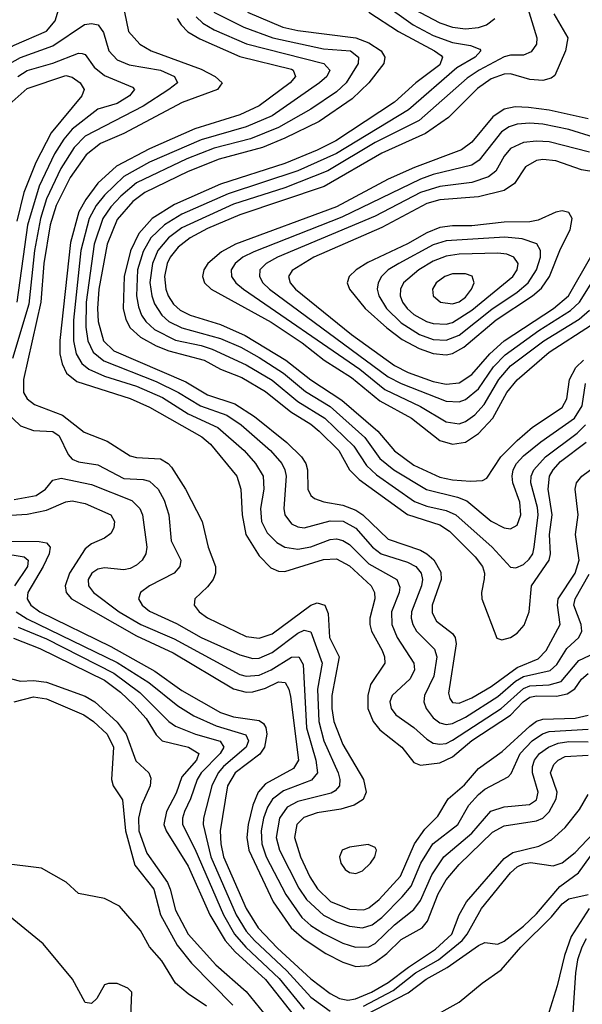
# Model space of a CAD drawing. Header units: inches. Extents: x 501365 to 657855, y 482276 to 547543.
# Tile 888 of 957: x 623807 to 625552, y 511712 to 514766. Entities that reach past the tile are written whole.
import ezdxf

# ---------------------------------------------------------------- set-up
doc = ezdxf.new("R2010")
doc.units = ezdxf.units.IN
doc.header["$MEASUREMENT"] = 0
doc.layers.add('A6521', color=7, linetype='Continuous')

msp = doc.modelspace()

# ---------------------------------------------------------------- linework, layer by layer
at = {"layer": 'A6521', "color": 5}
for points, elevation in [([(625356.6, 514890), (625411.1, 514710), (625410.1, 514689.9), (625394, 514666), (625370, 514656.4), (625330, 514656.3), (625310, 514651.3), (625232.1, 514610), (625195.5, 514584.5), (625046.3, 514453.7), (624910, 514384.9), (624763.1, 514296.9), (624630, 514244.7), (624470, 514193.9), (624310, 514120.2), (624269.2, 514090), (624235.4, 514050), (624218.8, 514010), (624211, 513951), (624216.6, 513910), (624225.1, 513885.1), (624247.7, 513850), (624270.2, 513830.2), (624310, 513810.8), (624430, 513777.3), (624492.8, 513750), (624550, 513718.2), (624625.3, 513670), (624693.5, 513613.5), (624770, 513566.9), (624877.7, 513470), (624924.7, 513404.7), (624967.3, 513370), (625068.6, 513308.6), (625165.4, 513285.4), (625194, 513274), (625270, 513211), (625310, 513190.1), (625330, 513187), (625350, 513198.7), (625362, 513230), (625358.6, 513270), (625337.1, 513330), (625334.9, 513350), (625337.9, 513370), (625348.3, 513390), (625370, 513413.3), (625423.6, 513456.4), (625528.6, 513530), (625551.5, 513568.5), (625562, 513638)], 3860), ([(622970, 514773.5), (623110, 514714.2), (623137.3, 514670), (623234.9, 514594.9), (623254.2, 514574.2), (623275.6, 514510), (623303.6, 514470), (623356, 514436), (623430, 514410.3), (623470, 514411.9), (623494.7, 514425.3), (623530, 514460.1), (623577.2, 514530), (623596.2, 514543.8), (623656.4, 514570), (623687.2, 514590), (623731.3, 514648.7), (623750, 514664.5), (623790, 514687.4), (623890, 514730.7), (623917.4, 514762.6), (623936.2, 514823.8)], 3680), ([(624930, 514819.4), (625028.1, 514750), (625090, 514717.3), (625150, 514695.9), (625205.7, 514685.7), (625234.6, 514674.6), (625237.6, 514670), (625220.1, 514650), (625163, 514617), (625013.4, 514486.6), (624790, 514351.5), (624670, 514297.5), (624453.5, 514226.5), (624310, 514162.7), (624256.7, 514130), (624213.9, 514090), (624190, 514047.3), (624173, 513990), (624169.6, 513910), (624175.3, 513875.3), (624185.1, 513850), (624198.4, 513830), (624225.3, 513805.3), (624290, 513772.4), (624370, 513755.9), (624404.1, 513744.1), (624510, 513695.5), (624590, 513647.9), (624670, 513582.2), (624753.6, 513530), (624843.8, 513443.8), (624883.1, 513383.1), (624914.4, 513354.4), (625032.3, 513272.3), (625070, 513257.5), (625130, 513243.9), (625160.3, 513230), (625272.6, 513130), (625330, 513067.8), (625345.9, 513065.9), (625370, 513076.3), (625387.5, 513092.5), (625398.4, 513110), (625402.7, 513130), (625415.1, 513230), (625413.3, 513253.3), (625392.9, 513330), (625393.8, 513350), (625402, 513370), (625437.8, 513410), (625535.9, 513484.1), (625562.5, 513510)], 3840), ([(624132.2, 514790), (624144.3, 514730), (624179.5, 514690), (624214.5, 514670), (624370, 514613), (624413.6, 514590), (624435, 514570), (624420.9, 514550), (624311, 514509), (624130, 514413.4), (624057.8, 514382.2), (624013.1, 514346.9), (623963.6, 514276.4), (623920.8, 514190), (623902.1, 514130), (623882.4, 514010), (623873, 513890), (623819.2, 513650), (623818.9, 513610), (623830.8, 513590), (623853, 513573), (623940.1, 513540.1), (624006.8, 513486.8), (624078.6, 513458.6), (624150, 513413.5), (624170, 513408.3), (624243.9, 513403.9), (624267.7, 513390), (624278, 513378), (624321.5, 513310), (624373.1, 513210), (624391.6, 513130), (624415, 513070), (624414.8, 513050), (624406.9, 513030), (624390, 513007), (624350.2, 512969.8), (624348.7, 512950), (624363.7, 512930), (624390, 512910.7), (624510, 512853.3), (624550, 512847.8), (624590, 512861.2), (624710, 512950.8), (624730, 512957.9), (624753.5, 512950), (624764.1, 512924.1), (624767.8, 512850), (624798.6, 512790), (624775.5, 512670), (624775.5, 512630), (624781.7, 512590), (624810, 512517.8), (624873.7, 512410), (624881.7, 512370), (624872.3, 512347.7), (624844.3, 512330), (624802.9, 512317.1), (624730, 512306.3), (624688.2, 512291.8), (624666.9, 512270), (624659.4, 512230), (624677.9, 512170), (624707.3, 512107.3), (624730.5, 512070.5), (624771.6, 512031.6), (624830, 512007.3), (624874.2, 512005.8), (624890, 512011.2), (624922.2, 512037.8), (624988, 512110), (625032.2, 512210), (625064.2, 512255.7), (625104.4, 512295.6), (625136.3, 512350), (625186.4, 512393.6), (625230, 512444), (625304, 512496), (625390, 512575.4), (625410, 512590.5), (625430, 512597.1), (625530, 512599.6), (625570, 512608.9)], 3680), ([(624409.1, 514789), (624502.9, 514742.9), (624592.4, 514710), (624750, 514676.3), (624833.6, 514670), (624858.6, 514650), (624857.3, 514630), (624820.1, 514570), (624790, 514542.3), (624710, 514488.3), (624610, 514431.3), (624523.2, 514396.8), (624410, 514368.2), (624325.7, 514334.3), (624170, 514260.7), (624120.7, 514219.3), (624090, 514186.2), (624065.3, 514150), (624038, 514070), (624013.2, 513890), (624012.3, 513812.3), (624018.9, 513770), (624035.3, 513735.3), (624067.7, 513707.7), (624230, 513644.2), (624300.1, 513610), (624368.5, 513568.5), (624450, 513539.3), (624494, 513510), (624585.1, 513430), (624620.3, 513390), (624630.1, 513370), (624633.6, 513350), (624626.7, 513250), (624630.1, 513230), (624650, 513202.9), (624670, 513193), (624690, 513190.5), (624770, 513211.5), (624810.6, 513210.6), (624850, 513188.7), (624901.9, 513130), (624928.3, 513110), (625010, 513084.1), (625036.3, 513070), (625052.4, 513050), (625056.4, 513030), (625053.7, 513010), (625022.3, 512930), (625021.2, 512910), (625026.4, 512890), (625038.3, 512870), (625094.2, 512814.2), (625100.6, 512790), (625091.7, 512730), (625063, 512670), (625061.1, 512650), (625067.5, 512630), (625090, 512600.8), (625110, 512585.4), (625130, 512580.4), (625150, 512583.6), (625190, 512602.6), (625290, 512666.8), (625345.2, 512714.8), (625370, 512729.1), (625452.5, 512747.6), (625473.2, 512766.8), (625504.2, 512815.8), (625541.3, 512850), (625550.6, 512870), (625548.3, 512890), (625526.4, 512950), (625530.2, 512970), (625573.1, 513046.9)], 3760), ([(624514, 514790), (624623.3, 514743.3), (624670, 514732.7), (624850, 514710), (624890, 514694.3), (624928.5, 514670), (624939.9, 514650), (624936.7, 514630), (624890.1, 514570), (624838.8, 514521.2), (624735.6, 514450), (624630, 514398.4), (624560.4, 514370), (624425.9, 514334.1), (624330, 514295.7), (624195.5, 514230), (624158, 514202), (624110, 514146.4), (624078.1, 514070), (624052.6, 513930), (624048.6, 513870), (624050.9, 513830), (624067.5, 513770), (624099.1, 513739.1), (624322.7, 513642.7), (624390, 513602.6), (624474.4, 513574.4), (624535.9, 513535.9), (624635.3, 513455.3), (624681.2, 513410), (624694.8, 513390), (624700.1, 513370), (624700.5, 513310), (624710.1, 513290.1), (624721.2, 513281.2), (624750.6, 513270.6), (624810, 513260.8), (624850, 513245), (624871.7, 513230), (624950, 513154.8), (625050, 513120.6), (625070, 513110), (625091.3, 513091.3), (625113, 513053), (625114.1, 513030), (625086.9, 512950), (625086.3, 512926.3), (625100.5, 512900.5), (625150, 512862.3), (625157.5, 512850), (625161.2, 512830), (625137.6, 512677.6), (625141, 512661), (625150, 512648.7), (625170, 512646), (625210, 512662.6), (625270, 512698), (625350, 512757.5), (625415.7, 512784.3), (625440.2, 512810), (625484, 512890), (625475.6, 512950), (625477, 512970), (625530, 513050), (625542.7, 513090), (625531.2, 513170), (625539.5, 513230), (625529.8, 513310), (625534.8, 513330), (625551.2, 513350), (625630, 513409.8)], 3780), ([(624889.7, 514789.7), (624982.2, 514730), (625094, 514670), (625114.7, 514654.7), (625118.4, 514650), (625110, 514626.4), (625035.8, 514570), (624969.9, 514510.1), (624787.5, 514390), (624730, 514361), (624630, 514320.2), (624430, 514256.4), (624287.5, 514192.5), (624218.5, 514150), (624176.7, 514103.4), (624150.6, 514049.4), (624131.7, 513970), (624128.1, 513870), (624136.4, 513836.4), (624150, 513810.5), (624181.8, 513781.8), (624230, 513754.9), (624270, 513739), (624379.1, 513710), (624430, 513682.4), (624496, 513656), (624570, 513613.3), (624647.7, 513550), (624710, 513512.1), (624735.6, 513490), (624796.6, 513430), (624830.4, 513370), (624860.2, 513340.2), (625010, 513231.1), (625110, 513199.1), (625140, 513180), (625220.3, 513100.3), (625242.3, 513070), (625248.7, 513050), (625248.4, 513031.6), (625239.3, 512990), (625240.4, 512970), (625287.6, 512847.6), (625302.7, 512842.7), (625330, 512850.5), (625350, 512863.9), (625371.8, 512888.2), (625387.6, 512930), (625394.3, 513010), (625449.4, 513090), (625453.8, 513110), (625450.4, 513170), (625458.4, 513230), (625446.3, 513310), (625450.4, 513350), (625461.5, 513370), (625484.6, 513395.4), (625564.4, 513455.6)], 3820), ([(625463.9, 514783.9), (625507.9, 514710), (625500.3, 514670), (625467.2, 514592.8), (625455.4, 514584.6), (625430, 514577.9), (625390, 514580.7), (625330, 514598.1), (625310, 514597.2), (625270, 514582.9), (625227.6, 514552.3), (625137.4, 514462.6), (625066.4, 514413.6), (624930, 514352), (624751.2, 514248.8), (624490, 514160.9), (624390, 514118.9), (624335.6, 514090), (624298.9, 514061.1), (624273.8, 514030), (624264.7, 514010), (624256.7, 513970), (624260.8, 513930), (624267.9, 513910), (624284.1, 513884.1), (624305.1, 513865.1), (624336.3, 513850), (624430, 513820.8), (624506.8, 513786.8), (624633.1, 513710), (624710, 513649.1), (624806.4, 513586.4), (624918.3, 513490), (624970, 513429.4), (625030, 513384.4), (625110, 513347.2), (625150, 513338.9), (625205.3, 513334.7), (625243, 513337), (625256.1, 513343.9), (625299.8, 513410), (625350, 513460.9), (625397.9, 513502.1), (625490, 513563.7), (625504.5, 513590), (625512.4, 513650), (625532.3, 513687.7), (625555.9, 513710)], 3880), ([(625030, 514798.4), (625110, 514756), (625150, 514743.2), (625190, 514737.7), (625230, 514741.9), (625254.7, 514750), (625281.1, 514770)], 3860), ([(623776.7, 514630), (623810, 514649.3), (623910, 514684.6), (624008.5, 514751.5), (624030, 514754.6), (624050.1, 514750), (624066.7, 514726.7), (624083.4, 514670), (624110, 514641.4), (624146.3, 514626.3), (624243.5, 514610), (624287.3, 514590), (624297.1, 514570), (624269.5, 514550), (624190, 514498.3), (624010, 514404.5), (623976, 514370), (623935.2, 514304.8), (623890.1, 514210.1), (623872, 514150), (623853.6, 514050), (623835.7, 513884.3), (623784.5, 513715.5)], 3660), ([(624295.3, 514770), (624307.7, 514750), (624328.8, 514728.8), (624366.4, 514706.4), (624490, 514651.7), (624650, 514612.9), (624655.9, 514610), (624662.9, 514590), (624646.2, 514570), (624550, 514498.8), (624490, 514471.1), (624350, 514427.6), (624210, 514365.5), (624107.6, 514312.4), (624050, 514258.7), (624011.9, 514208.1), (623990.4, 514170), (623964.4, 514075.6), (623931.2, 513771.2), (623932, 513730), (623938.5, 513698.5), (623952.4, 513670), (623984.2, 513644.2), (624150, 513590.8), (624210, 513564.8), (624372.5, 513472.5), (624399.2, 513450), (624480.3, 513350), (624492.7, 513310), (624497.1, 513230), (624509, 513169), (624550, 513103.1), (624586.5, 513066.5), (624610, 513056.1), (624630, 513054.9), (624750, 513092.2), (624790, 513094.1), (624830, 513072), (624897.6, 513010), (624908.2, 512990), (624908.4, 512970), (624893, 512910), (624892.9, 512890), (624898.8, 512870), (624931.1, 512810), (624938.4, 512790), (624939.4, 512770), (624895.8, 512704.2), (624887.1, 512670), (624887.1, 512630), (624903.6, 512590), (624924, 512564), (624993, 512510), (625030, 512462.5), (625050, 512453.7), (625110, 512461.4), (625150, 512479.5), (625209.7, 512530.3), (625330, 512609), (625369.2, 512650.8), (625390, 512664.5), (625410, 512669.3), (625472.1, 512667.9), (625505, 512675), (625528.7, 512691.3), (625550, 512720.8), (625570, 512738.4)], 3720), ([(624355, 514775), (624375.3, 514755.3), (624410, 514735.2), (624510.9, 514690.9), (624750.4, 514630.4), (624769.1, 514610), (624759.9, 514590), (624736.9, 514570), (624590, 514468.2), (624510, 514433.9), (624370, 514393.8), (624210, 514324.7), (624130, 514280.2), (624070, 514222.1), (624044.8, 514190), (624022.9, 514150), (623996.5, 514050), (623973.8, 513833.8), (623974.4, 513770), (623982.7, 513730), (624000.2, 513700.2), (624021.9, 513681.9), (624070, 513660.6), (624170, 513629.4), (624250, 513594.5), (624330, 513544), (624421.6, 513501.6), (624503, 513430), (624538.6, 513390), (624562.1, 513350), (624564.9, 513310), (624553.6, 513250), (624556.8, 513210), (624574.4, 513174.4), (624604.4, 513144.4), (624630.1, 513130.1), (624670, 513123.9), (624710, 513131.5), (624770, 513153.9), (624790, 513156.1), (624810, 513151.4), (624830, 513138.7), (624890, 513078.8), (624977.3, 513030), (624986.1, 513006.1), (624984.1, 512990), (624960.6, 512930), (624961.2, 512890), (624978.1, 512850), (625029.6, 512770), (625032, 512750), (625017.9, 512722.2), (624962.7, 512670), (624955.6, 512650), (624959.3, 512630), (624974, 512610), (625030, 512571.4), (625070, 512534.3), (625090, 512522.7), (625110, 512518.7), (625130, 512521.6), (625150, 512531.4), (625300.7, 512630), (625370, 512692.3), (625390, 512700.5), (625450, 512702.8), (625486.5, 512713.5), (625541.3, 512778.7), (625609.4, 512810.6)], 3740), ([(623800.9, 514590), (623830, 514609), (623910, 514631.1), (623990, 514662.5), (624000.9, 514660.9), (624010, 514658.4), (624038.5, 514618.5), (624070, 514592.6), (624157.4, 514557.4), (624163.5, 514550), (624148, 514530), (624110, 514506.6), (624050, 514488.8), (623970, 514426.9), (623944.2, 514395.8), (623915.5, 514350), (623867.3, 514250), (623831.6, 514128.4), (623798, 513890)], 3640), ([(623765.5, 514494.5), (623830, 514552.7), (623950, 514593), (623970, 514588.4), (623995.1, 514570), (624006.9, 514550), (623999.9, 514530), (623905.1, 514414.9), (623857.1, 514322.9), (623820.4, 514230), (623798.6, 514141.4)], 3620), ([(625570, 514458.4), (625450, 514485.2), (625385.9, 514494.1), (625344, 514496), (625310, 514488.7), (625275.1, 514464.9), (625210, 514386.8), (625177.6, 514362.4), (625032.2, 514307.8), (624950, 514271.3), (624790, 514185.8), (624476.3, 514070), (624433.3, 514046.7), (624390.9, 514010), (624378.1, 513990), (624374.2, 513970), (624380.3, 513950), (624401.5, 513930), (624587.7, 513827.7), (624683.6, 513763.6), (624752, 513710), (624836.7, 513656.7), (624924.2, 513584.2), (625022.4, 513530), (625110, 513461.5), (625150, 513449.8), (625190, 513456.2), (625230, 513482.3), (625274.4, 513530), (625318.4, 513610), (625350, 513649.7), (625450, 513734.6), (625580.3, 513819.8)], 3920), ([(625590, 514401.3), (625510, 514425.8), (625430, 514441.7), (625390, 514445.4), (625350, 514442.3), (625325.9, 514434.1), (625302, 514418), (625232, 514330), (625210, 514315.2), (625090, 514285.7), (625050, 514271.7), (624806.1, 514153.9), (624533.4, 514046.6), (624499.6, 514030), (624475.4, 514010), (624463.6, 513990), (624464, 513970), (624477.8, 513950), (624501.6, 513930), (624862, 513682), (624939.3, 513619.3), (625050, 513566.6), (625130, 513518.9), (625170, 513513.1), (625190, 513519.9), (625219.1, 513540.9), (625247.8, 513572.2), (625293.8, 513650), (625330, 513692.4), (625433.1, 513770), (625542.2, 513837.8), (625574.7, 513865.3)], 3940), ([(625575, 514355), (625450, 514387.5), (625410.1, 514389.9), (625370, 514385.4), (625330, 514366.2), (625310, 514342.6), (625283.7, 514296.3), (625261.4, 514278.6), (625210, 514261.5), (625110, 514248.5), (625050, 514230.2), (624910, 514157.2), (624606.8, 514030), (624571.6, 514010), (624552.4, 513990), (624550.5, 513970), (624561.1, 513950), (624581.8, 513930), (624950, 513658.6), (624990, 513637.4), (625130, 513583.1), (625170, 513580.6), (625190, 513587.7), (625230, 513621.7), (625276.9, 513690), (625312.9, 513727.1), (625417.5, 513802.5), (625515.4, 513864.6), (625543.4, 513890), (625644, 514050)], 3960), ([(625644.7, 514284.7), (625550, 514300.9), (625470, 514328.4), (625430, 514332.1), (625410, 514329.2), (625376.1, 514310), (625341.5, 514258.5), (625310, 514236.8), (625230, 514216.7), (625110, 514207.7), (625070, 514196.2), (624930, 514121.3), (624719.1, 514030), (624651.9, 513988.1), (624640.6, 513970), (624646.1, 513950), (624662.9, 513930), (624836.4, 513790), (624970, 513693.9), (625012.2, 513672.2), (625090, 513643.6), (625130, 513635.9), (625170, 513640.2), (625210, 513665.7), (625265.4, 513730), (625310, 513770), (625462.8, 513870), (625509.2, 513910), (625648, 514152)], 3980), ([(623764.3, 513550), (623810, 513506.1), (623850, 513491.8), (623910, 513489.3), (623930, 513475), (623958, 513418), (623970, 513403.6), (623990, 513394.7), (624050, 513385.7), (624130, 513343.1), (624190, 513340.1), (624210, 513334.4), (624236.6, 513310), (624255.5, 513275.5), (624270.1, 513230), (624276.5, 513150), (624307.1, 513090), (624303.5, 513070), (624286.2, 513050), (624209.3, 513010), (624181.4, 512990), (624175.5, 512970), (624186.8, 512950), (624210, 512931.6), (624293.7, 512893.7), (624370, 512850), (624490, 512796.7), (624530, 512784.9), (624550, 512786.1), (624590, 512803.3), (624670, 512863.2), (624690, 512872.4), (624710, 512867.3), (624745.8, 512770), (624730.9, 512690), (624734.8, 512590), (624751, 512530), (624794.9, 512430), (624800.4, 512410), (624799.2, 512390), (624785.7, 512374.3), (624772.9, 512367.1), (624670, 512341.2), (624636.4, 512323.6), (624612.6, 512290), (624602.4, 512230), (624613, 512190), (624673, 512073), (624697.3, 512037.3), (624749.3, 511989.3), (624790, 511968.4), (624830, 511954.8), (624870, 511949.1), (624900.9, 511959.1), (624930, 511981.8), (624994, 512046), (625021.1, 512078.9), (625051, 512150), (625088.4, 512210), (625165.9, 512270), (625200.5, 512330), (625230, 512362.7), (625250, 512380.1), (625322.5, 512417.5), (625331.8, 512428.2), (625359.9, 512490), (625396.5, 512530), (625428.4, 512551.6), (625450, 512559), (625570, 512565.6)], 3660), ([(623790, 513278.1), (623858.5, 513290), (623887.7, 513310), (623910, 513338), (623935.5, 513344.5), (624030, 513324.2), (624154.8, 513274.8), (624180.1, 513250), (624188, 513230), (624201.9, 513130), (624198.4, 513110), (624186.9, 513090), (624170, 513074.1), (624150, 513063.7), (624130, 513060.1), (624070, 513065.6), (624050, 513062.3), (624030.9, 513050), (624019.6, 513030), (624020.1, 513010), (624035.7, 512990), (624115.7, 512930), (624183, 512890), (624286.1, 512846.1), (624490, 512735.4), (624510, 512729.8), (624550, 512733.4), (624586.9, 512750), (624650, 512789.4), (624672.6, 512790), (624686.4, 512766.4), (624697.1, 512570), (624726, 512470), (624730.4, 512430), (624712.8, 512407.2), (624625.4, 512374.6), (624590.9, 512349.1), (624575.9, 512324.1), (624563.9, 512290), (624556, 512250), (624557.8, 512210), (624572.2, 512170), (624632.7, 512052.7), (624682.1, 511982.1), (624710, 511957.2), (624750, 511932.1), (624810, 511902.1), (624849.1, 511889.1), (624890, 511891), (624910, 511901.4), (624970, 511958.6), (625030, 512006.5), (625050, 512034.2), (625085.6, 512114.4), (625122.6, 512170), (625210, 512243.3), (625268.3, 512311.7), (625310, 512324.4), (625388.2, 512331.8), (625410, 512346.9), (625415.6, 512370), (625397.8, 512430), (625397.9, 512450), (625403.9, 512470), (625419.2, 512490), (625447.5, 512510), (625477.2, 512522.8), (625510, 512527.3), (625570, 512526)], 3640), ([(623730, 513226.7), (623830, 513232.3), (623890, 513244.5), (623950, 513270.4), (623970, 513274.2), (624010, 513266), (624089.4, 513230), (624101.2, 513210), (624099.6, 513190), (624090, 513172.8), (624070, 513158.1), (624030, 513140.6), (624010, 513125), (623962, 513050), (623948.1, 513010), (623951.1, 512990), (623967.7, 512970), (624170, 512855), (624283, 512803), (624470.8, 512690.8), (624510, 512680.7), (624530, 512682), (624570, 512693.1), (624610, 512712.1), (624630.5, 512710.5), (624642, 512690), (624647, 512667), (624671.5, 512470), (624656.3, 512443.7), (624570, 512395.8), (624546.7, 512370), (624529.9, 512330.1), (624516, 512270), (624512.2, 512230), (624518.4, 512190), (624593.1, 512030), (624649.5, 511949.5), (624690, 511914.9), (624756.3, 511870), (624810, 511843.4), (624849.6, 511829.6), (624890, 511832.8), (624910, 511843.1), (624946.1, 511870), (624990, 511913), (625055.2, 511950), (625072.2, 511970), (625104.9, 512055.1), (625130, 512098.4), (625170, 512145.9), (625274.2, 512245.8), (625310, 512265.7), (625410, 512281.2), (625430, 512290.1), (625450, 512309.2), (625471.5, 512350), (625474.7, 512370), (625454.1, 512430), (625463.5, 512456.5), (625477.5, 512470), (625499.5, 512480.5), (625570, 512484.9)], 3620), ([(623670, 513150), (623867.8, 513147.8), (623890, 513143.9), (623901.3, 513130), (623898.5, 513110), (623880, 513070), (623832, 512990), (623830.4, 512970), (623841.9, 512950), (623869.7, 512930), (624090, 512821.8), (624226.2, 512746.1), (624310, 512686), (624430, 512617.4), (624470, 512603.9), (624550, 512592.5), (624563.3, 512583.3), (624570.8, 512570.8), (624573.9, 512550), (624566.8, 512510), (624551.6, 512488.4), (624475.5, 512430), (624451.7, 512390), (624429.4, 512250.6), (624430.8, 512210), (624439, 512170), (624510, 512009.7), (624547.2, 511950), (624606.8, 511886.8), (624710, 511790.9), (624770, 511746.1), (624799, 511730), (624825.4, 511725.4), (624848.9, 511728.9), (624897.9, 511750), (624950, 511779.6), (625012.7, 511827.3), (625097.1, 511882.9), (625147.1, 511930), (625170, 511990.1), (625193.5, 512030), (625310, 512165), (625336.9, 512183.1), (625417.2, 512202.8), (625457.1, 512223), (625499.2, 512260.8), (625543.5, 512316.5), (625570, 512363.2)], 3580), ([(623751.9, 513111.9), (623820.6, 513100.6), (623833.5, 513090), (623831.6, 513070), (623791, 513010)], 3560), ([(623796.3, 512930), (623830, 512907.9), (624110, 512772.4), (624207.7, 512710), (624297.6, 512637.6), (624347.6, 512607.6), (624416.4, 512576.4), (624508.3, 512548.3), (624517.2, 512530), (624509.4, 512510), (624439.7, 512450), (624422.8, 512430), (624402.7, 512390), (624377.3, 512290), (624376, 512270), (624399.8, 512170), (624478.6, 511990), (624510, 511939.3), (624535.5, 511910), (624635.8, 511815.8), (624710, 511734.9), (624770, 511690.8)], 3560), ([(623802.4, 512882.4), (623890, 512845.4), (624099.2, 512739.2), (624180.1, 512679.9), (624269.4, 512589.4), (624290, 512575.3), (624352.3, 512550), (624428.9, 512528.9), (624440.1, 512510), (624428.6, 512490), (624370, 512430), (624357.8, 512410), (624337.4, 512350), (624318.2, 512310), (624311.9, 512290), (624312.5, 512270), (624350, 512195.1), (624438.9, 511990), (624473.3, 511930), (624508.3, 511890), (624612.2, 511792.2), (624690, 511697.7)], 3540), ([(623788, 512848), (623870, 512816), (624070, 512717.9), (624120.1, 512680.1), (624161.6, 512641.6), (624199.2, 512599.1), (624230, 512548.6), (624248.6, 512530), (624331, 512510), (624363.1, 512490), (624355.6, 512470), (624310, 512417.9), (624292.6, 512367.4), (624262.3, 512310), (624254.6, 512270), (624261, 512250), (624330, 512140.9), (624396.9, 511990), (624444.6, 511910), (624475.1, 511875.1), (624569.8, 511789.8), (624690, 511637.3)], 3520), ([(623781.9, 512721.9), (623810, 512714.1), (623850, 512716.5), (623890, 512711), (624010, 512668.2), (624040.6, 512650), (624110, 512587.6), (624137.2, 512550), (624167.5, 512467.5), (624208.2, 512430), (624213.7, 512413.7), (624211.7, 512390), (624185.2, 512330), (624175.8, 512290), (624177.2, 512250), (624201.1, 512181.1), (624265.4, 512090), (624274.4, 512070), (624290, 512004.5), (624330, 511930), (624415.3, 511835.3), (624510, 511752.3), (624590, 511652.4)], 3480), ([(623790, 512650.4), (623850, 512665.8), (623890, 512660.1), (624006, 512610), (624036.1, 512590), (624078.5, 512550), (624098.6, 512510), (624092, 512410), (624097.6, 512390), (624126.4, 512346.4), (624135.3, 512250), (624163.8, 512143.8), (624223.4, 512070), (624243.9, 511990), (624295.5, 511895.5), (624339.8, 511839.8), (624468.5, 511710)], 3460), ([(624873.8, 511706.2), (624965.3, 511754.7), (625035, 511810), (625106.3, 511850), (625179.6, 511910), (625195.1, 511930), (625239.5, 512010), (625330, 512120.3), (625350, 512138.8), (625370, 512148.4), (625391.7, 512151.7), (625462.3, 512142.3), (625490, 512150.9), (625530, 512183.4), (625737.6, 512402.4)], 3560), ([(624880.3, 511679.7), (625012, 511748), (625067.5, 511790), (625133.2, 511826.8), (625230, 511894.8), (625250, 511903.6), (625290, 511898.6), (625310, 511907.9), (625370, 511955.1), (625410, 511993.4), (625482.6, 512077.4), (625540.3, 512119.7), (625610, 512216.3)], 3540), ([(624386.9, 511706.9), (624330, 511744.5), (624290, 511777.9), (624247.6, 511847.6), (624210, 511890.5), (624181.5, 511941.5), (624117.1, 512017.1), (624070, 512040.3), (623990, 512056.1), (623951.7, 512091.7), (623874.6, 512134.6), (623750, 512149.9)], 3460), ([(624150.8, 511650), (624155.3, 511750), (624142.7, 511762.7), (624110, 511776.9), (624082.6, 511777.4), (624070, 511772.8), (624046.9, 511730), (624030, 511714.8), (624010, 511718), (623971.3, 511790), (623880.4, 511900.4), (623720.2, 512030)], 3480), ([(625070, 511663.4), (625170, 511719.2), (625241.8, 511778.2), (625301.1, 511818.9), (625362, 511890), (625456.7, 511983.3), (625490, 512023.9), (625510, 512039.5), (625570, 512052.5)], 3520), ([(625573.9, 512010), (625517.7, 511922.3), (625496.6, 511863.4), (625474.5, 511770), (625443.5, 511670)], 3520), ([(625564.7, 511915.3), (625551.2, 511890), (625537.8, 511850), (625530.9, 511810), (625521.7, 511670)], 3540)]:
    msp.add_lwpolyline(points, dxfattribs=dict(at, elevation=elevation))
for points, elevation in [([(625490, 514173.3), (625470, 514169.4), (625415.3, 514144.7), (625390, 514139.5), (625310, 514138.5), (625210, 514126.8), (625150, 514126.6), (625110, 514121.3), (625070, 514105.5), (625010, 514070.6), (624887.4, 514012.6), (624851.2, 513990), (624829.6, 513970), (624823.3, 513950), (624830.1, 513930), (624878.8, 513870), (624945.5, 513810), (624994, 513774), (625046, 513746), (625090, 513730.5), (625130, 513727.2), (625150, 513731.2), (625185.1, 513750), (625284.8, 513835.2), (625398.3, 513910), (625426.1, 513933.9), (625450.6, 513970), (625484.2, 514055.8), (625514.3, 514114.3), (625520.7, 514150), (625510, 514167.9)], 4020), ([(625312, 514092), (625130, 514080.6), (625090, 514068), (624983.4, 514010), (624950.6, 513990), (624929.6, 513970), (624918.7, 513950), (624916.4, 513930), (624921.2, 513910), (624945.4, 513870), (624990, 513826.4), (625047, 513790), (625090, 513774), (625130, 513772), (625170, 513787.6), (625271.6, 513868.4), (625350, 513921.1), (625384.5, 513950), (625410.5, 513990), (625422.9, 514030), (625422.5, 514050), (625411.1, 514071.1), (625366.2, 514086.2)], 4040), ([(625290, 514042), (625170, 514038.5), (625130, 514032.9), (625090, 514017), (625044.9, 513990), (624997.9, 513950), (624987.9, 513930), (624987.3, 513910), (624994.9, 513890), (625009.4, 513870), (625030, 513851.9), (625068.9, 513830), (625090, 513824.4), (625130, 513821.7), (625150, 513826.5), (625210, 513864.9), (625336.5, 513970), (625349.9, 513990), (625353.1, 514010), (625340.2, 514030), (625318.5, 514038.5)], 4060), ([(625150, 513977.7), (625126.3, 513970), (625099.5, 513950), (625087.6, 513930), (625089.3, 513909.3), (625112.9, 513890), (625150, 513884.9), (625170, 513890.9), (625190, 513905.4), (625209, 513930), (625216.7, 513950), (625210.3, 513970.3), (625190, 513977.6)], 4080), ([(624888, 512208), (624830, 512199.9), (624807.5, 512190), (624799.1, 512170), (624803.1, 512150), (624817.2, 512130), (624830, 512121), (624850, 512118.1), (624870, 512126.3), (624895.2, 512150), (624908.7, 512170), (624913.8, 512190), (624910, 512199.1)], 3720)]:
    msp.add_lwpolyline(points, close=True, dxfattribs=dict(at, elevation=elevation))

doc.saveas('drawing.dxf')
